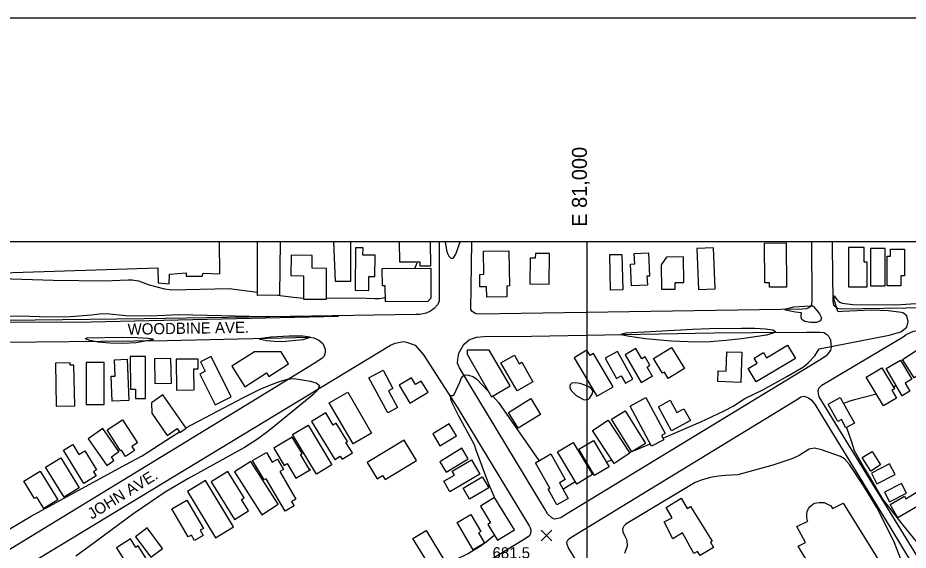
# Model space of a CAD drawing. Extents: x 79600 to 91800, y 75600 to 84400.
# Drawn here: x 80238 to 81430, y 83587 to 84300 of the extents above; entities that cross this region are included whole.
import ezdxf

# ---------------------------------------------------------------- set-up
doc = ezdxf.new("R2010")
doc.units = 0
for name, color, linetype in [('084-085$0$BLDG', 7, 'Continuous'), ('084-085$0$GRID', 7, 'Continuous'), ('084-085$0$INTER', 7, 'Continuous'), ('084-085$0$ROAD', 7, 'Continuous'), ('084-085$0$ROAD-NAME', 7, 'Continuous'), ('084-085$0$SPOTMARK', 7, 'Continuous'), ('084-085$0$SPOTS', 7, 'Continuous'), ('084-085$0$TI_BORDER', 7, 'Continuous')]:
    doc.layers.add(name, color=color, linetype=linetype)

# ---------------------------------------------------------------- blocks, each defined once
blk = doc.blocks.new('084-085$0$SPOTX')
at = {"layer": '084-085$0$SPOTMARK'}
for p, q in [((-0.37, 0.358), (0.351, -0.358)), ((-0.012, 0), (-0.37, -0.358)), ((-0.012, 0), (0.347, 0.358))]:
    blk.add_line(p, q, dxfattribs=at)

msp = doc.modelspace()

# ---------------------------------------------------------------- linework, layer by layer
at = {"layer": '084-085$0$BLDG'}
for points in [[(80117, 84000), (80118, 83953.4), (80188.4, 83953), (80188.2, 83944), (80203.4, 83944.4), (80202.9, 83958), (80425.4, 83964.8), (80425.7, 83944.7), (80440.5, 83943.8), (80440.8, 83956.4), (80463.4, 83958.4), (80463.4, 83953.8), (80484.6, 83953.7), (80486.1, 83957.8), (80508.4, 83957.2), (80508, 84000)], [(80589, 84000.1), (80588.4, 83928.4), (80558.6, 83928.1), (80558.8, 83999.7)], [(80660.7, 84000), (80662.7, 83947.3), (80683.9, 83947.3), (80683.7, 84000.3)], [(80776.6, 83967.1), (80776.5, 83972.8), (80749.5, 83972.6), (80748.8, 84000.1)], [(80790.2, 84000), (80790.4, 83967.2), (80776.6, 83967.1)]]:
    msp.add_lwpolyline(points, dxfattribs=at)
for points in [[(80707.7, 83934.7), (80707.8, 83953.5), (80716, 83953.4), (80716.3, 83982.1), (80700, 83982.2), (80700.1, 83991.8), (80690.2, 83991.9), (80689.6, 83934.9)], [(80896.1, 83940.7), (80892.6, 83940.6), (80892.8, 83926.1), (80865.8, 83925.8), (80865.6, 83939.5), (80856.7, 83939.4), (80856.4, 83956.3), (80861.9, 83956.4), (80861.4, 83987.5), (80895.4, 83988)], [(81171.9, 83936.7), (81169.7, 83992), (81147.1, 83991.1), (81149.3, 83935.8)], [(81244.6, 83945.1), (81238.2, 83945.1), (81237.8, 83998.2), (81266.9, 83998.4), (81267.4, 83939), (81244.7, 83938.9)], [(81371.6, 83972.5), (81371.6, 83992.3), (81350.3, 83992.2), (81350.3, 83939.5), (81375.6, 83939.5), (81375.6, 83972.5)], [(81379.8, 83990.9), (81379.7, 83940.9), (81399.3, 83940.8), (81399.4, 83990.9)], [(81406.8, 83980.7), (81406.8, 83990.2), (81425.6, 83990.1), (81425.5, 83954.3), (81420.5, 83954.3), (81420.4, 83940.7), (81402, 83940.7), (81402.1, 83980.7)], [(80631.9, 83964.5), (80632, 83981.7), (80603.7, 83981.9), (80603.6, 83954.6), (80620.4, 83954.5), (80620.2, 83923.1), (80651, 83922.9), (80651.3, 83964.3)], [(80931, 83984.4), (80930.9, 83978), (80923.9, 83978.1), (80923.4, 83943.5), (80949.5, 83943.1), (80950.1, 83984.2)], [(81030.9, 83982.7), (81047, 83983), (81047.9, 83935.5), (81031.8, 83935.2)], [(81064, 83970.3), (81063.3, 83984.3), (81082.4, 83985.2), (81083.9, 83953.8), (81080.4, 83953.7), (81081, 83941.7), (81059.8, 83940.7), (81058.4, 83970)], [(81118.1, 83945), (81118.6, 83945.4), (81129.8, 83945.5), (81129.5, 83979.8), (81106.7, 83979.5), (81099.4, 83969.2), (81099.7, 83936.3), (81118.2, 83936.5)], [(80790.8, 83964.4), (80791.1, 83924.4), (80786.8, 83919.9), (80730, 83919.4), (80729.8, 83940.8), (80726.1, 83940.8), (80725.9, 83964)], [(81088, 83820.4), (81087.3, 83820.4), (81080.5, 83832.1), (81084.5, 83834.5), (81077.9, 83845.9), (81073.5, 83843.3), (81065.5, 83856.9), (81051.3, 83848.6), (81072.8, 83811.6)], [(81103.9, 83825.2), (81101.3, 83823.7), (81089, 83843.6), (81113.3, 83858.5), (81130.6, 83830.2), (81109, 83816.9)], [(81216, 83830.3), (81227.9, 83837.4), (81224, 83844.1), (81236.4, 83851.4), (81240.4, 83844.6), (81268.7, 83861.3), (81279.3, 83843.5), (81226.6, 83812.4)], [(80395.3, 83802.5), (80395.4, 83790), (80408.6, 83790), (80408.6, 83846.1), (80388.4, 83846.1), (80388.5, 83802.5)], [(80482.3, 83839.1), (80488.6, 83826.4), (80481.3, 83822.7), (80501.9, 83781.3), (80523.6, 83792.1), (80496.8, 83846.3)], [(80541.7, 83805.8), (80570.9, 83824.2), (80573.8, 83819.6), (80600.5, 83836.4), (80590.6, 83852.3), (80554.8, 83852.4), (80524.4, 83833.4)], [(80897.1, 83807.1), (80869, 83854.7), (80839.5, 83854.5), (80839.5, 83849.5), (80872.3, 83792.2)], [(80902.8, 83847.9), (80909.3, 83836.5), (80912.8, 83838.5), (80927.7, 83812.4), (80906.4, 83800.2), (80884.9, 83837.6)], [(81035, 83805.7), (81008.8, 83850.2), (81004.2, 83847.5), (81000.1, 83854.5), (80982.8, 83844.4), (81013.1, 83792.9)], [(81046.1, 83820.3), (81051.6, 83810.4), (81061.4, 83815.8), (81040.8, 83852.9), (81024.5, 83843.8), (81039.6, 83816.7)], [(81175.6, 83826.8), (81186.5, 83826.5), (81187.3, 83852.7), (81207.6, 83852), (81206.3, 83811.6), (81175.2, 83812.6)], [(81438.3, 83817.8), (81422.6, 83842.3), (81441.9, 83854.8), (81457.6, 83830.3)], [(80314.1, 83780.1), (80312.9, 83834.7), (80307.9, 83834.6), (80307.8, 83837.8), (80288, 83837.3), (80289.3, 83779.6)], [(80353.2, 83782), (80353.2, 83838.4), (80329.2, 83838.3), (80329.3, 83782)], [(80364.1, 83786.3), (80362.8, 83819.9), (80368.2, 83820.1), (80367.3, 83841.9), (80384, 83842.5), (80386.2, 83787.2)], [(80443.4, 83810.7), (80442.7, 83843.5), (80420.6, 83843), (80421.3, 83810.2)], [(80474.1, 83801.4), (80473.7, 83829.5), (80479.4, 83829.6), (80479.2, 83842.8), (80449.8, 83842.5), (80450.3, 83801.1)], [(81426.1, 83810.5), (81432.4, 83799.7), (81422.3, 83793.7), (81400.9, 83830.3), (81420, 83841.5), (81435.1, 83815.8)], [(80740.1, 83803.3), (80734.3, 83800.1), (80746.3, 83777.8), (80733.3, 83770.8), (80708, 83817.5), (80726.9, 83827.7)], [(81408.5, 83800.9), (81414.7, 83790.5), (81397.2, 83780), (81374.2, 83818.6), (81395.1, 83831.1), (81411.9, 83802.9)], [(80778.2, 83813.4), (80770.4, 83808.7), (80765.1, 83817.7), (80748.7, 83807.8), (80763, 83783.9), (80787.2, 83798.4)], [(80686.7, 83729), (80654.9, 83784), (80679.7, 83798.3), (80711.5, 83743.3)], [(80451.2, 83749.6), (80454.8, 83744.4), (80463, 83750), (80432.1, 83794.7), (80416.6, 83784), (80417, 83770.5), (80437.9, 83740.4)], [(80924.7, 83789.8), (80937.8, 83768.7), (80908, 83750.1), (80894.9, 83771.2)], [(81104.8, 83743.1), (81099.9, 83740.5), (81103.1, 83734.7), (81086.6, 83725.9), (81057.8, 83779.7), (81079, 83791.1)], [(81111.7, 83787.5), (81120.6, 83771), (81130, 83776.1), (81138.6, 83760.3), (81113.2, 83746.6), (81095.8, 83778.9)], [(81347, 83750.6), (81340.8, 83761.6), (81336.2, 83759), (81323.1, 83782.3), (81339.1, 83791.3), (81358.4, 83757)], [(81060.2, 83718.5), (81033.1, 83762.3), (81051.2, 83773.5), (81078.3, 83729.6)], [(80390.6, 83725.5), (80394.1, 83720.2), (80382.1, 83712.3), (80376.6, 83720.8), (80375.4, 83720), (80357.2, 83748), (80377.8, 83761.4), (80398.1, 83730.4)], [(80669.7, 83712.9), (80672.3, 83708.7), (80685.9, 83717.1), (80677.3, 83731), (80679.4, 83732.3), (80664.3, 83756.9), (80660.2, 83754.4), (80650.1, 83770.8), (80631.1, 83759.2), (80662.4, 83708.4)], [(81036.7, 83703), (81007.7, 83747), (81028.6, 83760.8), (81057.6, 83716.8)], [(80366.5, 83706.9), (80363, 83711.9), (80373.2, 83719.1), (80351.5, 83749.7), (80331.8, 83735.7), (80356.9, 83700.1)], [(80637.6, 83688.6), (80605.8, 83741.9), (80626.6, 83754.3), (80658.4, 83701)], [(80815.6, 83756), (80793.6, 83742.8), (80803.2, 83726.7), (80825.2, 83739.9)], [(80629.6, 83695), (80628.5, 83695), (80616.4, 83715), (80618.7, 83716.4), (80605.4, 83738.3), (80580.7, 83723.4), (80594.6, 83700.4), (80598.3, 83702.7), (80610.1, 83683.2)], [(80311.4, 83728.4), (80319.6, 83715), (80327.3, 83719.7), (80342.9, 83694.3), (80339, 83691.9), (80342.5, 83686.2), (80326.1, 83676.1), (80298.8, 83720.6)], [(80718.9, 83682.4), (80726.4, 83687), (80729.7, 83681.6), (80771.7, 83707), (80755.3, 83734.1), (80705.8, 83704.2)], [(80986.5, 83675.3), (80960.5, 83718.5), (80981.5, 83731.1), (81007.5, 83688)], [(81010.2, 83686.7), (80989, 83722.2), (81008.7, 83733.9), (81029.9, 83698.4)], [(80604.4, 83651.7), (80607.7, 83646.3), (80595.6, 83639.1), (80570.2, 83682.3), (80567.5, 83680.8), (80552.2, 83706.9), (80570.8, 83717.8), (80578.5, 83704.6), (80585.5, 83708.7), (80593.5, 83695), (80588.6, 83692.1), (80610.3, 83655.2)], [(80832.6, 83723.2), (80803.1, 83705.3), (80811.6, 83691.2), (80841.1, 83709)], [(80959.8, 83647.6), (80947.9, 83668.7), (80950.2, 83670), (80931, 83703.9), (80951.7, 83715.6), (80971, 83681.4), (80963.2, 83677), (80975, 83656.1)], [(81368.9, 83710.8), (81381.9, 83719), (81393.4, 83701), (81380.5, 83692.7)], [(80274.9, 83698), (80295.2, 83710.5), (80319.9, 83670.4), (80299.6, 83657.9)], [(80586.5, 83648.3), (80550, 83705.5), (80528, 83691.5), (80564.5, 83634.3)], [(80808.2, 83679), (80822.6, 83687.4), (80819.5, 83692.7), (80845.5, 83707.8), (80856.7, 83688.4), (80816.4, 83665)], [(81405.4, 83702.3), (81381, 83689.8), (81388.3, 83675.6), (81412.7, 83688.1)], [(80263, 83657.7), (80260.1, 83655.9), (80245.8, 83679.1), (80267.6, 83692.6), (80291.4, 83654.1), (80272.5, 83642.4)], [(80537.2, 83654.5), (80540.9, 83656.8), (80518.9, 83692.2), (80496.8, 83678.5), (80528.1, 83628), (80546.5, 83639.5)], [(80526.7, 83618), (80489.3, 83680), (80465.2, 83665.5), (80502.6, 83603.4)], [(80834.2, 83669.8), (80859.9, 83684.8), (80868.5, 83670.1), (80842.9, 83655)], [(81421.3, 83676), (81398.6, 83664.3), (81405.3, 83651.4), (81428, 83663.1)], [(80482, 83613.4), (80485.9, 83606.6), (80474.4, 83599.9), (80470.4, 83606.9), (80466, 83604.4), (80444.1, 83642.2), (80464.2, 83653.9), (80486.3, 83615.9)], [(80857.3, 83645.7), (80871, 83623.5), (80867.3, 83621.2), (80880.3, 83600.1), (80902.9, 83614), (80876.2, 83657.3)], [(81106.1, 83643.9), (81126.2, 83656.3), (81134.3, 83642.8), (81138.6, 83645.3), (81167.8, 83598.9), (81165.5, 83597.5), (81169.6, 83590.2), (81151.9, 83579.7), (81148.2, 83585), (81143.2, 83582.3), (81127.9, 83610.2), (81115.1, 83602.1), (81103.3, 83624.7), (81114.2, 83630.3)], [(81425.2, 83659.1), (81427.2, 83655.7), (81442.4, 83664.7), (81451, 83650.1), (81416.7, 83629.9), (81406.1, 83647.9)], [(81357.1, 83493.3), (81310.6, 83569.9), (81300.1, 83564.1), (81283, 83592), (81292.9, 83597.1), (81281, 83618.4), (81295.8, 83625.4), (81295.2, 83627.4), (81294.7, 83631.1), (81294.5, 83634.8), (81295.2, 83638.7), (81297, 83642.8), (81299.1, 83645.4), (81302.8, 83648.2), (81305.5, 83649.7), (81307.7, 83650.3), (81311.2, 83650.6), (81314.7, 83650.6), (81316.2, 83650.6), (81317.9, 83650.6), (81326.9, 83646.1), (81329, 83642.6), (81343.1, 83649.9), (81417.2, 83530.3)], [(80844.7, 83634.6), (80858.1, 83611.8), (80854.7, 83609.8), (80862.8, 83596), (80847.6, 83587.1), (80826.1, 83623.8)], [(80431.4, 83589.1), (80410.8, 83616.5), (80395.2, 83604.7), (80415.7, 83577.4)], [(80784.7, 83613.3), (80810.3, 83571.3), (80792.6, 83560.5), (80767, 83602.5)], [(80421.4, 83557.2), (80398.9, 83592.4), (80395.9, 83590.4), (80388.6, 83601.8), (80369.7, 83589.7), (80399.5, 83543.2)]]:
    msp.add_lwpolyline(points, close=True, dxfattribs=at)
at = {"layer": '084-085$0$GRID'}
for p, q in [((85000, 84000), (80000, 84000)), ((81000, 84000), (81000, 80000))]:
    msp.add_line(p, q, dxfattribs=at)
at = {"layer": '084-085$0$INTER'}
for p, q in [((81063.6, 83720.5), (81084.7, 83729.4)), ((81057, 83717.8), (81059.9, 83719)), ((81005.3, 83691.7), (81006.7, 83692.5)), ((80967.9, 83668.6), (80984.4, 83678.8))]:
    msp.add_line(p, q, dxfattribs=at)
for points in [[(80810.3, 84000), (80812, 83988.5), (80813.3, 83984), (80815.1, 83980.6), (80817.1, 83978.5), (80819.1, 83977.7), (80820.9, 83978.1), (80824.3, 83983.2), (80830.1, 84000)], [(80769.2, 83964.3), (80771, 83967.1), (80772.7, 83971.5)], [(80203.2, 83949.4), (80215.3, 83950.8), (80284.9, 83948.5), (80353.9, 83947.8), (80385.3, 83948.8), (80390.9, 83949.1), (80399.3, 83947.6), (80413.8, 83942.4), (80434.2, 83936.7), (80443.7, 83935.7), (80520.9, 83937.5), (80558.7, 83932.3)], [(80585.6, 83928.6), (80607.2, 83925.6), (80620.2, 83924.2)], [(81102, 83736.7), (81110.4, 83740.2), (81152.4, 83758.8), (81183, 83773), (81195.8, 83779.5), (81211.6, 83790.1), (81235.6, 83801.7), (81267.8, 83819.6), (81281.7, 83827.6), (81289.9, 83832.6), (81296.9, 83838.4), (81305.2, 83847.3), (81311.1, 83856.7), (81405, 83875), (81420.6, 83879.4), (81428.4, 83885.7), (81430.4, 83893), (81428.4, 83900.8), (81423.1, 83904.6), (81421.4, 83905.1), (81403.7, 83907.2), (81381.3, 83908.4), (81342.4, 83906.3), (81338.2, 83906.1), (81336.2, 83906.4), (81331.3, 83922), (81331, 83924.8), (81331.2, 83927.4), (81334.7, 83922.8), (81336.4, 83920.8), (81338.8, 83919.1), (81342, 83917.7), (81356.3, 83916.1), (81413.6, 83915.4), (81540.4, 83924)], [(80651, 83924.4), (80693.3, 83925), (80715.8, 83923.9), (80722, 83923.9), (80729.1, 83925.2), (80729.9, 83925.6)], [(80189.2, 83899.3), (80242.6, 83900.7), (80277.8, 83899.2), (80308.2, 83899.6), (80336.6, 83902), (80347.3, 83903.3), (80356, 83903.9), (80382.4, 83901.3), (80415.4, 83900.7), (80453.6, 83902.3), (80566.8, 83899.8), (80663.2, 83900.2), (80667.4, 83900), (80316.1, 83891.8), (80214.6, 83892.1)], [(80876.3, 83657.1), (80876.2, 83657.7), (80868.5, 83675.1), (80851.8, 83720.9), (80849.6, 83728), (80828.6, 83766.2), (80820.4, 83782.5), (80818.2, 83787.7), (80817.1, 83792.7), (80817.4, 83793.9), (80819.9, 83793.8), (80822.1, 83795.4), (80829.7, 83811.7), (80831.7, 83816.6), (80833.9, 83820), (80837, 83821.6), (80841.6, 83821.2), (80847, 83819.3), (80852.2, 83816.2), (80867.8, 83800)], [(80462.6, 83750.6), (80463.7, 83751.3), (80539, 83790.8), (80562.2, 83802.3), (80575.2, 83807.9), (80588.1, 83812.7), (80599, 83815.8), (80607, 83816.7), (80613.4, 83815.9), (80629.3, 83813), (80637.5, 83810.9), (80641.7, 83807.3), (80639.5, 83801.7), (80632.8, 83794.8), (80598.6, 83766.9), (80574.4, 83746.9), (80558.9, 83735.6), (80541.4, 83724.3), (80465.4, 83682.5), (80436.2, 83665.5), (80393.3, 83636), (80331.7, 83590.4), (80315.3, 83578.7)], [(81414.3, 83807.4), (81414.1, 83807.3), (81410.7, 83805.1)], [(80874, 83793.2), (80881.8, 83784.5), (80935.8, 83706.7)], [(81387.8, 83795.8), (81358.5, 83788.2), (81353.4, 83786.9), (81345.9, 83784.2), (81343.7, 83783.1)], [(81347.8, 83751), (81354.5, 83731.8), (81358.2, 83720.1), (81372.3, 83695.2), (81389.6, 83665.6), (81395.8, 83655), (81422, 83622.1), (81439, 83601.2), (81450, 83588.1)], [(80189.7, 83596.6), (80194.3, 83598), (80200.4, 83599.8), (80255.7, 83632.2), (80382.6, 83701.5), (80404.4, 83713.2), (80443.4, 83738.8), (80454.2, 83745.4)], [(81420.7, 83574.9), (81412, 83596.4), (81401.8, 83617.6), (81388.4, 83643.7), (81371.1, 83672.4), (81351.8, 83701.6), (81345.1, 83708.9), (81339.6, 83712.1), (81314.1, 83721.4), (81304.8, 83723.4), (81297.8, 83722.1), (81284.2, 83713.8), (81274.3, 83709.1), (81248.9, 83700.8), (81202.1, 83687.9), (81185.3, 83686.9), (81176.3, 83686.1), (81165.5, 83684), (81154.5, 83680.9), (81144.9, 83677.6), (81053.4, 83622.6), (81051.6, 83621.1), (81049.4, 83618.8), (81047.7, 83615.5), (81047.9, 83611.4), (81050.5, 83606.3), (81053.5, 83600), (81054, 83592.1), (81050.2, 83582.5)], [(81026.1, 83704.7), (81026.5, 83705), (81033.5, 83707.9)], [(80862.7, 83596.2), (80875.2, 83606.4), (80876, 83607)], [(80779.6, 83553), (80780.7, 83553.8), (80825.5, 83574.9), (80840, 83581.8), (80858.4, 83592.8), (80861.3, 83595.1)]]:
    msp.add_lwpolyline(points, dxfattribs=at)
for points in [[(81286.9, 83901.7), (81287.5, 83904.6), (81279.2, 83905.7), (81268.3, 83907.9), (81265.7, 83908.5), (81266.7, 83910), (81277.2, 83912.6), (81298.9, 83914.2), (81301, 83914.7), (81303.5, 83913.3), (81308.2, 83907.8), (81311.7, 83903.2), (81314.1, 83898.2), (81313.1, 83894.2), (81307.5, 83892), (81299.4, 83891.7), (81292.1, 83893), (81288.1, 83895.6), (81286.8, 83898.8)], [(81164, 83883.8), (81207, 83884.3), (81225, 83884), (81239.4, 83883.1), (81249, 83881.8), (81252.7, 83879.9), (81249.7, 83877.6), (81240.5, 83875), (81207, 83869.7), (81185.9, 83867.5), (81165.2, 83865.9), (81146.7, 83865.4), (81112.7, 83866.6), (81078.6, 83870), (81054.4, 83873.4), (81048.4, 83874.8), (81046.1, 83876), (81052.1, 83878), (81141.4, 83883)], [(80397.6, 83871.5), (80411.7, 83870.8), (80418.8, 83870), (80418.2, 83868.7), (80395.7, 83864.7), (80378.6, 83863.6), (80361.1, 83864), (80345.5, 83865.6), (80334, 83867.7), (80328.4, 83869.7), (80330, 83871.3), (80377.9, 83872.1)], [(80581.4, 83866.2), (80570.8, 83867.3), (80562.9, 83868.8), (80560.7, 83870.4), (80576.9, 83872.6), (80601.2, 83873.7), (80619.3, 83873.7), (80629, 83872.6), (80629.3, 83871.5), (80619.5, 83868.5), (80591.9, 83865.9)], [(81004, 83790.8), (81007.6, 83796.5), (81007.9, 83799.7), (81006.1, 83802.8), (81002.4, 83805.6), (80997.2, 83808), (80990.9, 83809.9), (80984.7, 83810.8), (80979.9, 83810.3), (80977.3, 83808), (80977.1, 83804.5), (80978.7, 83800.6), (80985.7, 83794), (80993.5, 83789.4), (80996.5, 83788), (81002.3, 83788.9)]]:
    msp.add_lwpolyline(points, close=True, dxfattribs=at)
at = {"layer": '084-085$0$ROAD'}
for points in [[(80802.1, 83999.8), (80802.2, 83920.6), (80800.3, 83915.7), (80795.2, 83910.5), (80790.7, 83907), (80784.9, 83904.1), (80776, 83902.7), (80771.3, 83902.6), (80406.8, 83896.6), (80077.8, 83892.7), (80000, 83892.5)], [(81301, 84000), (81301.3, 83920.8), (81300.7, 83915.4), (81299.3, 83913.1), (81297.2, 83911.3), (81293.8, 83910.1), (81288.9, 83909.6), (80854.1, 83902.9), (80850.5, 83904), (80845.9, 83907.1), (80844.4, 83909.3), (80846, 83999.4)], [(81555.4, 83999.7), (81555.8, 83917.5), (81554.5, 83914.7), (81550.8, 83913.1), (81544.3, 83912.9), (81339.5, 83909.8), (81335.5, 83910.4), (81330.6, 83914.7), (81329.7, 83920.9), (81329, 83993.3), (81328.9, 84000)], [(81604, 83635), (81600.6, 83619.6), (81598, 83614.7), (81595.2, 83611.8), (81590, 83608.9), (81477.5, 83538.6), (81473.7, 83536.9), (81469.5, 83537.6), (81463.4, 83545), (81311.2, 83792.3), (81310, 83796.4), (81309.8, 83800.5), (81310.7, 83803.6), (81314.5, 83808), (81423.4, 83872.5), (81427.6, 83875.6), (81437.6, 83880.3), (81445.9, 83881.5), (81457.5, 83882.5), (81524.4, 83883.2)], [(80000, 83862.3), (80174.7, 83864.8), (80437.1, 83867.6), (80629.1, 83872.1), (80634.4, 83871.1), (80641, 83868.2), (80646.3, 83863.7), (80649.2, 83856.2), (80649.2, 83851.5), (80648, 83846.7), (80645.1, 83843.5), (80634.7, 83837), (80550.1, 83785)], [(80550.1, 83785), (80169.4, 83552.6), (80140.1, 83559.6), (80056, 83699.4), (80000, 83791.9)], [(81447.6, 83522.7), (81143.6, 83337.2), (81141, 83336.4), (81137.8, 83336.2), (81134.7, 83336.7), (81132, 83337.5), (81128.2, 83340.4), (81125.6, 83344.2), (81122.8, 83348.3), (80975.5, 83589.9), (80973.6, 83594.2), (80973.2, 83597.4), (80975, 83600.9), (80978.5, 83603.8), (81282.2, 83788.9), (81286.6, 83792.4), (81290.4, 83793), (81293.3, 83792.4), (81296.8, 83790.7), (81300.2, 83788.3), (81305.4, 83782.2), (81316.7, 83763), (81405.8, 83618.1), (81454.1, 83538.1)]]:
    msp.add_lwpolyline(points, dxfattribs=at)
for points in [[(80925.8, 83873.6), (81170.2, 83878.1), (81223.2, 83878.4), (81294.3, 83878.9), (81311.9, 83878.8), (81317.5, 83878.2), (81320.9, 83876.2), (81323.9, 83873), (81326.1, 83868.6), (81327.3, 83858.5), (81326.2, 83854.6), (81323.2, 83850.1), (81320, 83846.8), (81311.1, 83840.8), (80970.4, 83633.5), (80964.9, 83630.3), (80956.8, 83628.5), (80953.1, 83630), (80947.2, 83635.5), (80943.1, 83642.8), (80829.5, 83831.2), (80826.7, 83837.4), (80827, 83842.6), (80828.6, 83850.9), (80833.7, 83859.9), (80836.5, 83863.5), (80842.3, 83868.6), (80846.9, 83870.4), (80852.3, 83872.1), (80862.4, 83873)], [(80826, 83778.4), (80922.6, 83619.3), (80923.9, 83616.9), (80924.8, 83613.5), (80924.6, 83608.8), (80923, 83605.9), (80918.7, 83602.8), (80344.7, 83252.2), (80340.3, 83250.6), (80335.1, 83250.2), (80331.9, 83250.6), (80321.7, 83262.4), (80173.4, 83506.3), (80172.3, 83509.8), (80172.6, 83514.3), (80174.2, 83518), (80176.6, 83520.5), (80249.8, 83566.2), (80736.8, 83861.2), (80743.1, 83864.1), (80754.2, 83866.1), (80758.3, 83865.6), (80769.9, 83861.5), (80780.9, 83848.5)]]:
    msp.add_lwpolyline(points, close=True, dxfattribs=at)
at = {"layer": '084-085$0$TI_BORDER'}
msp.add_lwpolyline([(79700, 84300), (86700, 84300), (86700, 79700), (79700, 79700)], close=True, dxfattribs=at)

# ---------------------------------------------------------------- block references
at = {"layer": '084-085$0$SPOTS', "xscale": 20, "yscale": 20}
msp.add_blockref('084-085$0$SPOTX', (80946.2, 83606.5), dxfattribs=at)

# ---------------------------------------------------------------- texts
at = {"layer": '084-085$0$GRID'}
msp.add_text('E 81,000', height=20, rotation=90, dxfattribs=at).set_placement((81000, 84020))
at = {"layer": '084-085$0$ROAD-NAME'}
for s, rotation, p in [('WOODBINE AVE.', 0.9445, (80384.9, 83875.3)), ('JOHN AVE.', 31.9425, (80337, 83627.5))]:
    msp.add_text(s, height=15, rotation=rotation, dxfattribs=at).set_placement(p)
at = {"layer": '084-085$0$SPOTS'}
msp.add_text('681.5', height=15, dxfattribs=at).set_placement((80873.6, 83575.7))

doc.saveas('drawing.dxf')
